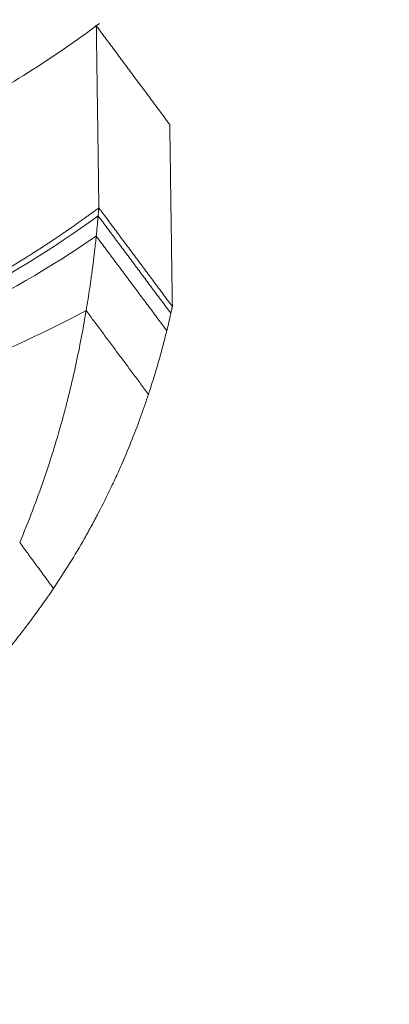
# Model space of a CAD drawing. Header units: millimetres. Extents: x 0 to 594, y 0 to 420.
# Tile 17 of 656: x 157.35 to 158.55, y 66.36 to 69.56. Entities that reach past the tile are written whole.
import ezdxf

# ---------------------------------------------------------------- set-up
doc = ezdxf.new("R2010")
doc.units = ezdxf.units.MM
doc.layers.add('1', color=7, linetype='Continuous', true_color=0xffffff)
doc.styles.add('Arial Unicode MS', font='txt')
doc.dimstyles.get("Standard").update_dxf_attribs({"dimtxt": 0.18, "dimasz": 0.18, "dimexe": 0.18, "dimexo": 0.0625, "dimgap": 0.09, "dimtad": 0, "dimtih": 1, "dimtoh": 1, "dimdec": 4, "dimzin": 0, "dimdsep": 46, "dimtxsty": 'Standard', "dimcen": 0.09, "dimadec": 0, "dimazin": 0, "dimtfac": 1, "dimtdec": 4, "dimtofl": 0, "dimtmove": 0, "dimatfit": 3, "dimfxl": 0, "dimtolj": 1, "dimtzin": 0, "dimarcsym": 0})

# ---------------------------------------------------------------- blocks, each defined once
blk = doc.blocks.new('_U11')
at = {"layer": '1', "color": 18, "lineweight": 13}
for p, q in [((89.6332, 165.9155), (66.2931, 165.9155)), ((68.2931, 165.9155), (68.2931, 98.2238)), ((351.6296, 113.5712), (66.2931, 113.5712))]:
    blk.add_line(p, q, dxfattribs=at)
at = {"layer": '1', "color": 18}
for points in [[(68.2931, 165.9155), (69.231, 162.4155), (67.3553, 162.4155)], [(68.2931, 113.5712), (67.3553, 117.0712), (69.231, 117.0712)]]:
    blk.add_solid(points, dxfattribs=at)
at = {"layer": '1', "color": 18, "linetype": 'Continuous', "lineweight": 13, "char_height": 2.5, "attachment_point": 7, "rotation": 90, "line_spacing_factor": 1.047437, "style": 'Arial Unicode MS'}
for s, insert in [('\\fArial Unicode MS|b0|i0;\\W1.0000;1.05', (70.4208, 90.2889)), ('\\fArial Unicode MS|b0|i0;\\W1.0000;BOW DEFLATED ', (70.4208, 59.7732))]:
    blk.add_mtext(s, dxfattribs=dict(at, insert=insert))
blk = doc.blocks.new('_U12')
at = {"layer": '1', "color": 18, "lineweight": 13}
for p, q in [((101.1727, 144.1064), (76.7536, 144.1064)), ((78.7536, 144.1064), (78.7536, 98.932)), ((351.6296, 113.5712), (76.7536, 113.5712))]:
    blk.add_line(p, q, dxfattribs=at)
at = {"layer": '1', "color": 18}
for points in [[(78.7536, 144.1064), (79.6914, 140.6064), (77.8157, 140.6064)], [(78.7536, 113.5712), (77.8157, 117.0712), (79.6914, 117.0712)]]:
    blk.add_solid(points, dxfattribs=at)
at = {"layer": '1', "color": 18, "linetype": 'Continuous', "lineweight": 13, "char_height": 2.5, "attachment_point": 7, "rotation": 90, "line_spacing_factor": 1.047437, "style": 'Arial Unicode MS'}
for s, insert in [('\\fArial Unicode MS|b0|i0;\\W1.0000;0.61', (80.8813, 90.9971)), ('\\fArial Unicode MS|b0|i0;\\W1.0000;FWD TIE DOWN', (80.8813, 62.4272))]:
    blk.add_mtext(s, dxfattribs=dict(at, insert=insert))

msp = doc.modelspace()

# ---------------------------------------------------------------- linework, layer by layer
at = {"layer": '1', "color": 155, "linetype": 'Continuous', "lineweight": 18}
for points, knots in [([(157.6053, 69.5471), (157.4539, 69.4341), (157.138, 69.2345), (156.6193, 69.0119), (156.0719, 68.8743), (155.6997, 68.8414), (155.5109, 68.8394)], [0, 0, 0, 0, 0.250056, 0.500058, 0.750031, 1, 1, 1, 1]), ([(157.5967, 69.3875), (157.5965, 69.4003), (157.5963, 69.4123), (157.596, 69.4346), (157.5957, 69.4552), (157.5955, 69.4725), (157.5952, 69.4883), (157.5952, 69.4954), (157.5949, 69.5142), (157.5948, 69.5236), (157.5946, 69.5361), (157.5945, 69.5392), (157.5945, 69.5392), (157.5945, 69.5392), (157.5945, 69.5392)], [0, 0, 0, 0, 0.124996, 0.124996, 0.249992, 0.374988, 0.374988, 0.499984, 0.499984, 0.749977, 0.749977, 0.999969, 0.999969, 1, 1, 1, 1]), ([(157.5994, 69.191), (157.5992, 69.211), (157.5989, 69.2301), (157.5984, 69.2664), (157.5979, 69.3009), (157.5975, 69.3318), (157.597, 69.3609), (157.5969, 69.3746), (157.5967, 69.3875)], [0, 0, 0, 0, 0.25, 0.25, 0.5, 0.75, 0.75, 1, 1, 1, 1]), ([(157.8414, 68.6269), (157.8401, 68.7207), (157.8389, 68.8014), (157.8368, 68.9504), (157.8359, 69.0152), (157.8345, 69.1178), (157.8339, 69.1555), (157.8332, 69.2057), (157.8331, 69.2181), (157.8331, 69.2181), (157.8331, 69.2181), (157.8331, 69.2181)], [0, 0, 0, 0, 0.222858, 0.222858, 0.481875, 0.481875, 0.740903, 0.740903, 0.999944, 0.999944, 1, 1, 1, 1]), ([(157.6027, 68.9476), (157.6024, 68.9711), (157.6021, 68.9937), (157.6016, 69.0373), (157.6013, 69.0583), (157.6007, 69.0988), (157.6002, 69.1377), (157.5997, 69.1737), (157.5994, 69.191)], [0, 0, 0, 0, 0.25, 0.25, 0.5, 0.5, 0.75, 1, 1, 1, 1]), ([(156.6226, 68.433), (156.6241, 68.4336), (156.6292, 68.4353), (156.6377, 68.4382), (156.6481, 68.4418), (156.6586, 68.4455), (156.669, 68.4492), (156.6795, 68.4529), (156.69, 68.4567), (156.7004, 68.4605), (156.7109, 68.4644), (156.7215, 68.4683), (156.732, 68.4722), (156.7425, 68.4762), (156.753, 68.4802), (156.7636, 68.4843), (156.7742, 68.4884), (156.7847, 68.4926), (156.7953, 68.4968), (156.8059, 68.501), (156.8165, 68.5053), (156.8271, 68.5096), (156.8377, 68.514), (156.8484, 68.5184), (156.859, 68.5229), (156.8697, 68.5274), (156.8803, 68.5319), (156.891, 68.5365), (156.9017, 68.5412), (156.9123, 68.5458), (156.923, 68.5506), (156.9337, 68.5553), (156.9444, 68.5602), (156.9551, 68.565), (156.9659, 68.5699), (156.9766, 68.5749), (156.9873, 68.5799), (156.998, 68.5849), (157.0088, 68.59), (157.0195, 68.5952), (157.0303, 68.6004), (157.0411, 68.6056), (157.0518, 68.6109), (157.0626, 68.6162), (157.0734, 68.6216), (157.0842, 68.627), (157.0949, 68.6325), (157.1057, 68.638), (157.1165, 68.6436), (157.1273, 68.6492), (157.1381, 68.6549), (157.1489, 68.6606), (157.1597, 68.6664), (157.1706, 68.6722), (157.1814, 68.6781), (157.1922, 68.684), (157.203, 68.69), (157.2138, 68.696), (157.2246, 68.7021), (157.2355, 68.7082), (157.2463, 68.7143), (157.2571, 68.7206), (157.268, 68.7268), (157.2788, 68.7332), (157.2896, 68.7395), (157.3004, 68.746), (157.3113, 68.7524), (157.3221, 68.759), (157.3329, 68.7656), (157.3438, 68.7722), (157.3546, 68.7789), (157.3654, 68.7856), (157.3762, 68.7924), (157.3871, 68.7993), (157.3979, 68.8062), (157.4087, 68.8131), (157.4195, 68.8201), (157.4303, 68.8272), (157.4411, 68.8343), (157.4519, 68.8415), (157.4627, 68.8487), (157.4735, 68.856), (157.4843, 68.8633), (157.4951, 68.8707), (157.5059, 68.8781), (157.5167, 68.8856), (157.5275, 68.8932), (157.5382, 68.9008), (157.549, 68.9085), (157.5598, 68.9162), (157.5705, 68.924), (157.5813, 68.9318), (157.592, 68.9397), (157.5991, 68.945), (157.6027, 68.9476)], [0, 0, 0, 0, 0.004481, 0.014389, 0.02432, 0.034273, 0.044248, 0.054245, 0.064265, 0.074307, 0.084371, 0.094458, 0.104567, 0.114698, 0.124852, 0.135028, 0.145226, 0.155448, 0.165691, 0.175957, 0.186246, 0.196557, 0.20689, 0.217247, 0.227625, 0.238027, 0.248451, 0.258898, 0.269367, 0.279859, 0.290374, 0.300912, 0.311472, 0.322056, 0.332662, 0.343291, 0.353943, 0.364618, 0.375315, 0.386036, 0.39678, 0.407547, 0.418337, 0.42915, 0.439986, 0.450845, 0.461727, 0.472633, 0.483562, 0.494514, 0.505489, 0.516488, 0.52751, 0.538556, 0.549625, 0.560717, 0.571833, 0.582972, 0.594135, 0.605322, 0.616532, 0.627766, 0.639024, 0.650305, 0.661611, 0.67294, 0.684293, 0.695669, 0.70707, 0.718495, 0.729944, 0.741417, 0.752914, 0.764435, 0.77598, 0.78755, 0.799144, 0.810762, 0.822404, 0.834071, 0.845763, 0.857479, 0.869219, 0.880984, 0.892774, 0.904589, 0.916428, 0.928292, 0.940181, 0.952095, 0.964033, 0.975997, 0.987986, 1, 1, 1, 1]), ([(157.5942, 68.8558), (157.5949, 68.8629), (157.5956, 68.8696), (157.5968, 68.8822), (157.5974, 68.8881), (157.5989, 68.9046), (157.5997, 68.914), (157.6004, 68.9217)], [0, 0, 0, 0, 0.25, 0.25, 0.5, 0.5, 1, 1, 1, 1]), ([(157.6004, 68.9217), (157.6008, 68.9254), (157.601, 68.9287), (157.6015, 68.9345), (157.6017, 68.937), (157.602, 68.9403), (157.6021, 68.9412), (157.6022, 68.943), (157.6023, 68.9439), (157.6025, 68.9453), (157.6025, 68.9459), (157.6027, 68.9469), (157.6027, 68.9473), (157.6027, 68.9476)], [0, 0, 0, 0, 0.25, 0.25, 0.5, 0.5, 0.625, 0.625, 0.75, 0.75, 0.875, 0.875, 1, 1, 1, 1]), ([(157.5615, 68.614), (157.5658, 68.6394), (157.5696, 68.6636), (157.5747, 68.698), (157.5763, 68.7092), (157.5785, 68.7254), (157.5793, 68.7307), (157.5807, 68.7413), (157.5827, 68.7568), (157.5846, 68.7715), (157.5863, 68.7856), (157.5869, 68.7903), (157.588, 68.7994), (157.5885, 68.8038), (157.591, 68.8256), (157.5927, 68.8415), (157.5942, 68.8558)], [0, 0, 0, 0, 0.25, 0.25, 0.375, 0.375, 0.4375, 0.4375, 0.5, 0.625, 0.625, 0.6875, 0.6875, 0.75, 0.75, 1, 1, 1, 1]), ([(157.3458, 67.8603), (157.3603, 67.8946), (157.3741, 67.9288), (157.4002, 67.997), (157.4125, 68.031), (157.427, 68.0733), (157.4299, 68.0818), (157.4355, 68.0986), (157.4383, 68.1071), (157.4465, 68.1323), (157.4518, 68.149), (157.4671, 68.1988), (157.4766, 68.2316), (157.4898, 68.28), (157.4941, 68.296), (157.4992, 68.3159), (157.5002, 68.3199), (157.5022, 68.3278), (157.5052, 68.3396), (157.5081, 68.3513), (157.5174, 68.39), (157.5242, 68.4202), (157.5367, 68.4787), (157.5424, 68.5071), (157.5527, 68.562), (157.5573, 68.5885), (157.5615, 68.614)], [0, 0, 0, 0, 0.125, 0.125, 0.25, 0.25, 0.28125, 0.28125, 0.3125, 0.3125, 0.375, 0.375, 0.5, 0.5, 0.5625, 0.5625, 0.578125, 0.578125, 0.59375, 0.625, 0.625, 0.75, 0.75, 0.875, 0.875, 1, 1, 1, 1]), ([(157.8233, 68.5484), (157.8247, 68.5544), (157.8261, 68.5601), (157.828, 68.5682), (157.8287, 68.5708), (157.8299, 68.5758), (157.831, 68.5807), (157.8321, 68.5853), (157.8331, 68.5896), (157.8336, 68.5917), (157.8349, 68.5978), (157.8358, 68.6015), (157.8365, 68.6048)], [0, 0, 0, 0, 0.25, 0.25, 0.375, 0.375, 0.5, 0.625, 0.625, 0.75, 0.75, 1, 1, 1, 1]), ([(157.8233, 68.5484), (157.8247, 68.5544), (157.8261, 68.5601), (157.828, 68.5682), (157.8287, 68.5708), (157.8299, 68.5758), (157.831, 68.5807), (157.8321, 68.5853), (157.8331, 68.5896), (157.8336, 68.5917), (157.8349, 68.5978), (157.8358, 68.6015), (157.8365, 68.6048)], [0, 0, 0, 0, 0.25, 0.25, 0.375, 0.375, 0.5, 0.625, 0.625, 0.75, 0.75, 1, 1, 1, 1]), ([(157.8365, 68.6048), (157.8372, 68.608), (157.8379, 68.6108), (157.839, 68.6159), (157.8395, 68.6181), (157.8401, 68.6209), (157.8403, 68.6217), (157.8406, 68.6232), (157.8407, 68.6239), (157.8411, 68.6257), (157.8413, 68.6265), (157.8414, 68.6269)], [0, 0, 0, 0, 0.25, 0.25, 0.5, 0.5, 0.625, 0.625, 0.75, 0.75, 1, 1, 1, 1]), ([(157.7638, 68.3415), (157.7708, 68.3628), (157.7773, 68.3832), (157.7847, 68.4075), (157.7862, 68.4124), (157.789, 68.4219), (157.7932, 68.4359), (157.797, 68.4494), (157.8007, 68.4625), (157.8019, 68.4668), (157.8042, 68.4752), (157.8077, 68.4877), (157.8108, 68.4995), (157.8167, 68.5221), (157.8202, 68.5359), (157.8233, 68.5484)], [0, 0, 0, 0, 0.25, 0.25, 0.3125, 0.3125, 0.375, 0.5, 0.5, 0.5625, 0.5625, 0.625, 0.75, 0.75, 1, 1, 1, 1]), ([(157.4554, 67.7107), (157.4733, 67.7375), (157.4907, 67.7644), (157.5243, 67.8186), (157.5405, 67.8459), (157.56, 67.8801), (157.5638, 67.8869), (157.5714, 67.9006), (157.5828, 67.9212), (157.5937, 67.9417), (157.6151, 67.9828), (157.6287, 68.0101), (157.6449, 68.0441), (157.6481, 68.0509), (157.6544, 68.0644), (157.6638, 68.0847), (157.6727, 68.1047), (157.6899, 68.1443), (157.7007, 68.1704), (157.721, 68.2213), (157.7304, 68.2463), (157.748, 68.2949), (157.7562, 68.3186), (157.7638, 68.3415)], [0, 0, 0, 0, 0.125, 0.125, 0.25, 0.25, 0.28125, 0.28125, 0.3125, 0.375, 0.375, 0.5, 0.5, 0.53125, 0.53125, 0.5625, 0.625, 0.625, 0.75, 0.75, 0.875, 0.875, 1, 1, 1, 1]), ([(156.9561, 67.1551), (156.98, 67.1754), (157.0035, 67.1961), (157.0499, 67.2383), (157.0728, 67.2597), (157.1065, 67.2925), (157.1177, 67.3035), (157.1398, 67.3257), (157.1508, 67.3368), (157.1834, 67.3707), (157.2047, 67.3936), (157.2362, 67.4284), (157.2465, 67.4402), (157.2671, 67.4638), (157.2772, 67.4756), (157.3073, 67.5115), (157.3269, 67.5357), (157.3653, 67.5847), (157.3839, 67.6095), (157.4204, 67.6597), (157.4381, 67.6851), (157.4554, 67.7107)], [0, 0, 0, 0, 0.125, 0.125, 0.25, 0.25, 0.3125, 0.3125, 0.375, 0.375, 0.5, 0.5, 0.5625, 0.5625, 0.625, 0.625, 0.75, 0.75, 0.875, 0.875, 1, 1, 1, 1])]:
    msp.add_open_spline(points, degree=3, knots=knots, dxfattribs=at)
for points, degree in [([(157.8331, 69.2181), (157.7131, 69.3796), (157.5931, 69.5411)], 2), ([(157.8365, 68.6048), (157.6004, 68.9217)], 1), ([(157.8414, 68.6269), (157.6027, 68.9476)], 1), ([(157.8233, 68.5484), (157.5942, 68.8558)], 1), ([(156.6098, 68.2501), (156.9465, 68.3345), (157.2671, 68.4562), (157.5615, 68.614)], 3), ([(157.7638, 68.3415), (157.5615, 68.614)], 1), ([(157.4554, 67.7107), (157.3458, 67.8603)], 1)]:
    msp.add_open_spline(points, degree=degree, dxfattribs=at)
at = {"layer": '1', "color": 155, "linetype": 'Continuous', "lineweight": 13}
for points in [[(156.6218, 68.4174), (156.9724, 68.5349), (157.3026, 68.705), (157.6004, 68.9217)], [(156.6192, 68.381), (156.9677, 68.4918), (157.2966, 68.6516), (157.5942, 68.8558)]]:
    msp.add_open_spline(points, degree=3, dxfattribs=at)

# ---------------------------------------------------------------- dimensions: what is measured, and where the dimension line sits
at = {"layer": '1', "color": 18, "linetype": 'Continuous', "lineweight": 13}
for base, p2, text, picture, middle in [((68.2931, 165.9155), (89.6332, 165.9155), '\\fArial Unicode MS|b0|i0;\\C18;{\\H1.00x;\\fArial Unicode MS|b0|i0;BOW DEFLATED \\fArial Unicode MS|b0|i0;}\\C18; <> ', '_U11', (68.2931, 78.1922)), ((78.7536, 144.1064), (101.1727, 144.1064), '\\fArial Unicode MS|b0|i0;\\C18;{\\H1.00x;\\fArial Unicode MS|b0|i0;FWD TIE DOWN\\fArial Unicode MS|b0|i0;}\\C18; <> ', '_U12', (78.7536, 79.8733))]:
    dim = msp.add_linear_dim(base=base, p1=(351.6296, 113.5712), p2=p2, angle=90, text=text, dimstyle='Standard', override={"dimtxt": 2.5, "dimasz": 3.5, "dimexe": 2, "dimexo": 0, "dimgap": 1.5, "dimtih": 0, "dimtoh": 0, "dimdec": 2, "dimlfac": 0.02, "dimzin": 8, "dimdsep": 46, "dimlunit": 2, "dimtxsty": 'Arial Unicode MS', "dimsah": 1, "dimse1": 0, "dimse2": 0, "dimsd1": 0, "dimsd2": 0, "dimclrd": 18, "dimclre": 18, "dimclrt": 18, "dimtol": 0, "dimtm": -0.1, "dimtfac": 1.4, "dimtdec": 2, "dimtofl": 1, "dimtmove": 0, "dimtzin": 8, "dimlwd": 13, "dimlwe": 13}, dxfattribs=at)
    dim.commit()
    dim.dimension.update_dxf_attribs({"geometry": picture, "text_midpoint": middle, "dimtype": 160})

doc.saveas('drawing.dxf')
